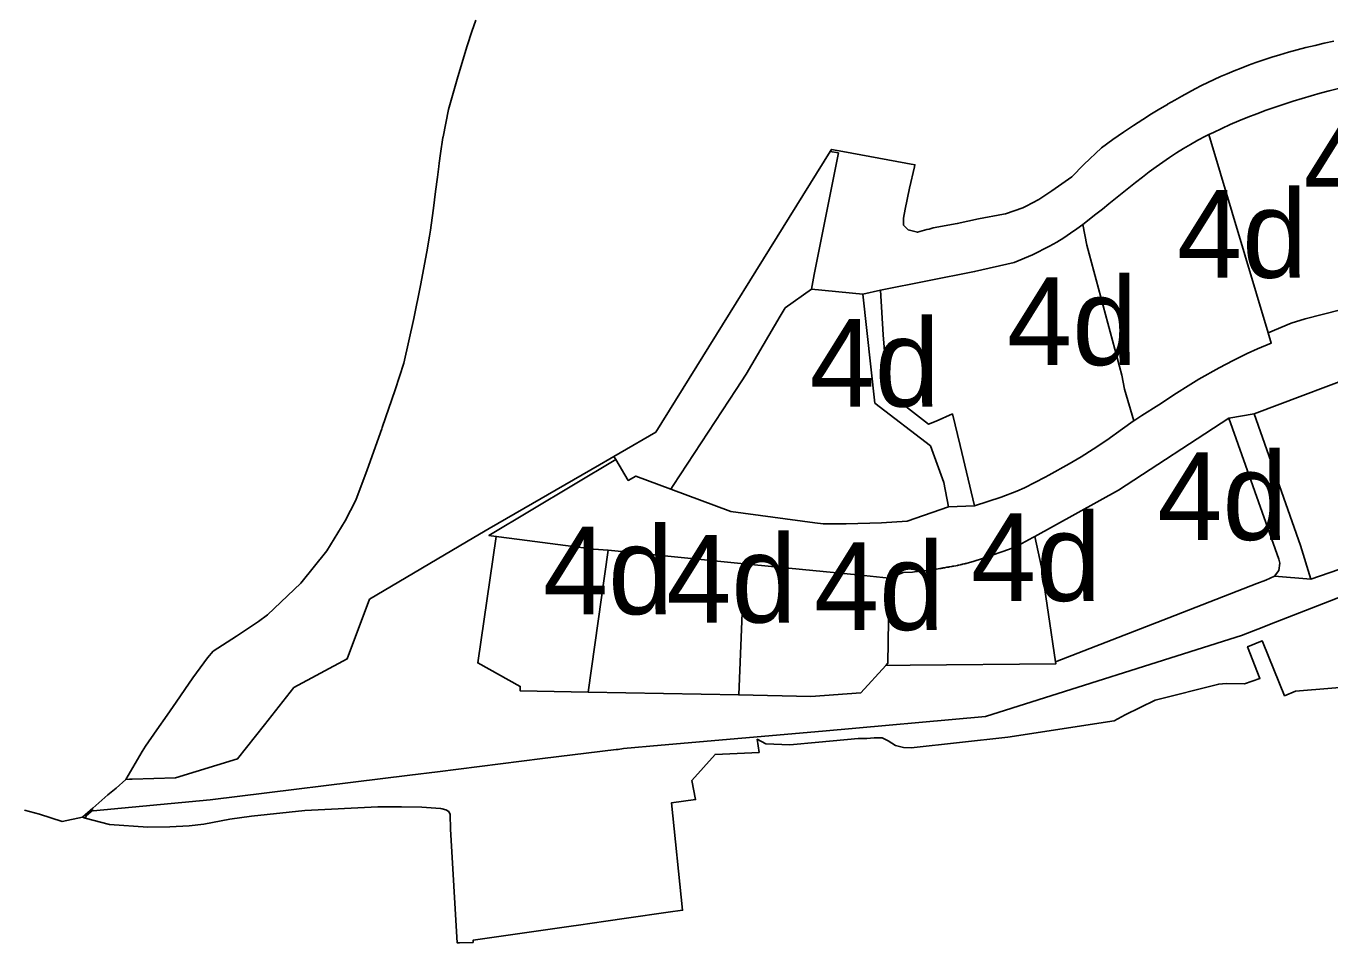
# Model space of a CAD drawing. Extents: x 598968 to 613553, y 4409678 to 4430833.
# Drawn here: x 608772.4 to 608951, y 4416701.2 to 4416826.8 of the extents above; entities that cross this region are included whole.
import ezdxf

# ---------------------------------------------------------------- set-up
doc = ezdxf.new("R2010")
doc.units = 0
for name, color, linetype in [('1', 7, 'Continuous'), ('4d. Sector de consolidació - ANNEX III A', 7, 'Continuous'), ('4e. Sector de consolidació - ANNEX III A', 7, 'Continuous'), ('Sòl Rústic Protegit', 7, 'Continuous')]:
    doc.layers.add(name, color=color, linetype=linetype)

msp = doc.modelspace()

# ---------------------------------------------------------------- linework, layer by layer
at = {"layer": '1'}
for points in [[(608772.1269, 4416719.4322), (608774.1868, 4416718.8624), (608777.278, 4416717.8813), (608780.0767, 4416718.4426), (608781.5038, 4416719.6939), (608783.5626, 4416721.4988), (608784.7165, 4416722.4426), (608785.9965, 4416723.6326), (608788.2652, 4416727.4682), (608788.7352, 4416728.1674), (608790.2494, 4416730.42), (608791.6659, 4416732.4402), (608792.8978, 4416734.1972), (608794.1028, 4416735.9354), (608794.1053, 4416735.9389), (608795.1962, 4416737.5126), (608797.1998, 4416740.2677), (608797.9961, 4416741.2026), (608801.1858, 4416743.2368), (608804.1841, 4416745.2237), (608805.4259, 4416746.1626), (608809.9858, 4416750.4727), (608813.5649, 4416754.9017), (608816.0598, 4416759.0159), (608817.5155, 4416761.8527), (608819.0935, 4416766.0122), (608821.0832, 4416771.5986), (608821.1525, 4416771.7963), (608822.9205, 4416776.958), (608824.0898, 4416780.5869), (608825.4852, 4416786.7224), (608826.3636, 4416791.2517), (608826.9605, 4416794.3733), (608827.335, 4416796.3322), (608827.5238, 4416797.4718), (608827.6043, 4416797.9894), (608827.7319, 4416798.809), (608827.9938, 4416800.4916), (608828.1613, 4416801.8426), (608828.4438, 4416804.1216), (608828.6966, 4416806.0829), (608828.8811, 4416807.5143), (608828.9402, 4416807.9731), (608829.1398, 4416809.3144), (608829.4636, 4416811.4918), (608829.4878, 4416811.6127), (608830.2352, 4416815.3466), (608831.1456, 4416818.5422), (608831.4279, 4416819.4924), (608832.3377, 4416822.5556), (608832.7911, 4416824.0515), (608833.3948, 4416826.0216), (608833.9459, 4416827.5813)], [(608951.4804, 4416824.7125), (608950.1907, 4416824.4167), (608948.9237, 4416824.1165), (608947.681, 4416823.8102), (608946.4649, 4416823.4957), (608945.2772, 4416823.1712), (608944.1197, 4416822.8353), (608942.9931, 4416822.4887), (608941.8974, 4416822.1323), (608940.8332, 4416821.7673), (608939.8006, 4416821.3946), (608938.8001, 4416821.0153), (608937.8321, 4416820.6303), (608936.8967, 4416820.2407), (608935.9926, 4416819.8468), (608935.1115, 4416819.4449), (608934.243, 4416819.0309), (608933.377, 4416818.6002), (608932.5035, 4416818.1485), (608931.612, 4416817.6715), (608930.6925, 4416817.1648), (608929.7348, 4416816.624), (608928.7291, 4416816.0438), (608928.7243, 4416816.0409), (608927.6673, 4416815.4156), (608926.5418, 4416814.73), (608925.3448, 4416813.9773), (608924.0683, 4416813.1482), (608922.7049, 4416812.233), (608921.2467, 4416811.2222), (608919.6861, 4416810.1064), (608917.2572, 4416807.7918), (608915.6, 4416806.1369), (608912.8566, 4416804.2171), (608911.1059, 4416803.0038), (608909.3574, 4416802.1247), (608908.8848, 4416801.8871), (608906.5318, 4416801.0655), (608906.2486, 4416801.0134), (608902.8334, 4416800.3857), (608899.9187, 4416799.7106), (608896.6131, 4416799.137), (608896.042, 4416798.9765), (608895.7418, 4416798.8922), (608894.446, 4416798.528), (608893.5399, 4416798.7832), (608893.2068, 4416798.877), (608892.5641, 4416799.5138), (608892.5554, 4416800.4812), (608892.7695, 4416801.7035), (608893.3792, 4416804.5443), (608894.051, 4416807.4879), (608894.1153, 4416807.7695), (608884.2582, 4416809.5812), (608882.6702, 4416809.873), (608882.4992, 4416809.5981), (608883.6311, 4416809.3922), (608880.324, 4416792.7387), (608879.9496, 4416790.7288), (608886.9967, 4416790.0604), (608889.3762, 4416790.5842), (608902.2761, 4416793.1465), (608907.6945, 4416794.3815), (608910.2205, 4416795.4517), (608912.5633, 4416796.6218), (608913.553, 4416797.1967), (608914.5014, 4416797.7872), (608915.4168, 4416798.394), (608916.3076, 4416799.0176), (608917.0994, 4416799.5982), (608918.9134, 4416800.9956), (608919.7872, 4416801.6927), (608920.6756, 4416802.4088), (608921.5777, 4416803.1388), (608922.4911, 4416803.8767), (608923.4133, 4416804.6166), (608924.3417, 4416805.3525), (608925.274, 4416806.0783), (608926.2075, 4416806.788), (608927.1397, 4416807.4757), (608928.0696, 4416808.1368), (608929.0022, 4416808.7726), (608929.9437, 4416809.3856), (608930.9007, 4416809.9787), (608931.8795, 4416810.5546), (608932.8865, 4416811.1158), (608933.9282, 4416811.6653), (608934.3839, 4416811.8927), (608935.0109, 4416812.2055), (608936.1386, 4416812.7385), (608937.3059, 4416813.2626), (608938.5052, 4416813.7756), (608939.7286, 4416814.2749), (608940.9685, 4416814.7581), (608942.2171, 4416815.2229), (608943.4665, 4416815.6669), (608944.7092, 4416816.0877), (608945.9396, 4416816.4839), (608947.1627, 4416816.8585), (608948.3856, 4416817.2152), (608949.6155, 4416817.5579), (608950.8594, 4416817.8905), (608952.1246, 4416818.2169)], [(608952.3914, 4416787.8924), (608947.5751, 4416786.6941), (608945.6632, 4416786.0907), (608942.4861, 4416784.7806), (608942.9156, 4416783.3435), (608941.0397, 4416782.5557), (608939.6208, 4416781.9181), (608937.7203, 4416780.9875), (608935.7677, 4416779.9539), (608933.0234, 4416778.405), (608931.5543, 4416777.5105), (608929.9493, 4416776.4836), (608927.5106, 4416774.9183), (608925.1984, 4416773.4305), (608924.1017, 4416772.7225), (608924.0276, 4416772.6746), (608922.5532, 4416771.6358), (608920.4, 4416770.0777), (608918.5365, 4416768.8358), (608916.8798, 4416767.7917), (608915.2277, 4416766.8154), (608912.4636, 4416765.2709), (608911.9469, 4416764.9961), (608909.115, 4416763.5398), (608908.0688, 4416763.0655), (608905.9123, 4416762.2662), (608902.2661, 4416761.0983), (608898.7076, 4416760.9479), (608893.0631, 4416758.9732), (608889.5366, 4416758.7517), (608884.7172, 4416758.6162), (608881.5562, 4416758.6258), (608880.4158, 4416758.7648), (608868.8901, 4416760.2904), (608860.6573, 4416763.3686), (608855.8995, 4416765.1475), (608854.8331, 4416764.562), (608853.1296, 4416767.4087), (608835.7619, 4416757.0155), (608836.7649, 4416756.8852), (608839.9396, 4416756.4727), (608848.3459, 4416755.3803), (608850.0933, 4416755.1533), (608852.0863, 4416755.013), (608870.7204, 4416753.1608), (608886.2672, 4416751.6154), (608890.5807, 4416751.1867), (608892.5218, 4416751.93), (608893.7635, 4416752.0136), (608894.0778, 4416752.0381), (608895.3473, 4416752.1769), (608895.6754, 4416752.2237), (608895.8598, 4416752.25), (608896.0624, 4416752.2789), (608896.2844, 4416752.3106), (608896.4101, 4416752.3285), (608896.6837, 4416752.3675), (608896.8703, 4416752.3941), (608897.0905, 4416752.4255), (608897.2918, 4416752.4542), (608897.5345, 4416752.4888), (608897.6556, 4416752.5098), (608897.7766, 4416752.5314), (608897.8822, 4416752.5497), (608897.9877, 4416752.5686), (608898.0875, 4416752.5859), (608898.1872, 4416752.6038), (608898.5053, 4416752.6598), (608898.5884, 4416752.6744), (608898.7061, 4416752.6952), (608898.8071, 4416752.713), (608898.9068, 4416752.7306), (608899.1898, 4416752.7805), (608899.321, 4416752.8032), (608899.4521, 4416752.8267), (608899.7347, 4416752.8765), (608899.9295, 4416752.9214), (608900.0231, 4416752.9434), (608900.0868, 4416752.9578), (608900.1503, 4416752.9728), (608900.3384, 4416753.0164), (608900.4062, 4416753.0317), (608900.4737, 4416753.0478), (608900.5496, 4416753.065), (608900.6252, 4416753.083), (608900.8135, 4416753.1266), (608900.8854, 4416753.1429), (608900.957, 4416753.1599), (608901.0338, 4416753.1773), (608901.1102, 4416753.1954), (608902.2135, 4416753.5114), (608904.2299, 4416754.1517), (608904.4538, 4416754.2276), (608904.6775, 4416754.3041), (608905.8762, 4416754.7287), (608907.0747, 4416755.1541), (608908.257, 4416755.6532), (608910.2779, 4416756.7254), (608910.5517, 4416756.8776), (608922, 4416763.2422), (608937.0981, 4416773.0849), (608940.5871, 4416773.6525), (608957.0885, 4416779.8692)], [(608963.7088, 4416756.3476), (608948.3247, 4416751.0557), (608943.3604, 4416751.4405), (608942.1601, 4416750.9164), (608940.9586, 4416750.4524), (608928.8964, 4416745.7601), (608913.3729, 4416739.7251), (608913.4156, 4416739.4346), (608893.4692, 4416739.2606), (608890.123, 4416739.2315), (608886.6917, 4416735.4897), (608879.8487, 4416734.9891), (608869.9809, 4416735.183), (608849.3576, 4416735.588), (608840.0275, 4416735.7714), (608840.0389, 4416736.3495), (608834.2364, 4416739.5802), (608836.7649, 4416756.8852), (608835.7619, 4416757.0155), (608853.1296, 4416767.4087), (608852.8729, 4416767.8378), (608853.7182, 4416768.3436), (608850.8817, 4416766.7035), (608835.8117, 4416757.9901), (608833.6903, 4416756.7363), (608819.4057, 4416748.2931), (608816.3357, 4416740.1132), (608809.0459, 4416736.213), (608804.9981, 4416731.0889), (608801.3361, 4416726.4531), (608792.8263, 4416723.8228), (608786.9091, 4416723.658), (608786.5185, 4416723.6471), (608785.9965, 4416723.6326), (608784.7165, 4416722.4426), (608783.5626, 4416721.4988), (608781.5038, 4416719.6939), (608780.0767, 4416718.4426), (608780.4552, 4416718.3431), (608780.6244, 4416718.6942), (608781.5101, 4416719.4005), (608781.5633, 4416719.3473), (608797.5832, 4416720.8086), (608824.9386, 4416724.2002), (608828.7245, 4416724.6696), (608843.0889, 4416726.4927), (608853.1987, 4416727.7048), (608853.4782, 4416727.7433), (608854.181, 4416727.84), (608859.332, 4416728.2953), (608881.4431, 4416730.2498), (608903.7865, 4416732.2249), (608903.7939, 4416732.2272), (608938.9997, 4416743.3891), (608939.0739, 4416743.4179), (608941.0643, 4416744.1909), (608943.4938, 4416745.1345), (608950.9096, 4416748.0147), (608959.5132, 4416751.3932)], [(608959.5132, 4416751.3932), (608950.9096, 4416748.0147), (608943.4938, 4416745.1345), (608941.0643, 4416744.1909), (608939.0739, 4416743.4179), (608938.9997, 4416743.3891), (608903.7939, 4416732.2272), (608903.7865, 4416732.2249), (608881.4431, 4416730.2498), (608859.332, 4416728.2953), (608854.181, 4416727.84), (608853.4782, 4416727.7433), (608853.1987, 4416727.7048), (608843.0889, 4416726.4927), (608828.7245, 4416724.6696), (608824.9386, 4416724.2002), (608797.5832, 4416720.8086), (608781.5633, 4416719.3473), (608781.5101, 4416719.4005), (608780.6244, 4416718.6942), (608780.4552, 4416718.3431), (608783.7665, 4416717.4727), (608789.0365, 4416717.0829), (608792.0364, 4416717.113), (608794.7063, 4416717.2931), (608796.6963, 4416717.5132), (608800.2862, 4416718.1632), (608803.2561, 4416718.6034), (608810.5559, 4416719.3536), (608820.5557, 4416719.8839), (608823.7815, 4416719.8625), (608826.5656, 4416719.8441), (608829.1255, 4416719.6642), (608829.344, 4416719.6103), (608829.8554, 4416719.4842), (608830.2454, 4416719.2542), (608830.4354, 4416718.8143), (608830.4854, 4416716.8243), (608831.4156, 4416701.2448), (608831.7296, 4416701.2535), (608833.5855, 4416701.3048), (608833.6055, 4416701.6348), (608847.0246, 4416703.5458), (608848.0212, 4416703.6877), (608851.7781, 4416704.2228), (608854.5892, 4416704.6232), (608854.5935, 4416704.6238), (608860.2948, 4416705.4356), (608862.2948, 4416705.7257), (608860.7648, 4416720.4153), (608864.0647, 4416720.8654), (608863.5546, 4416723.4853), (608866.7346, 4416727.0553), (608872.7744, 4416727.3255), (608872.5144, 4416729.1354), (608873.6844, 4416728.5155), (608876.9744, 4416728.3656), (608880.9675, 4416728.728), (608886.3441, 4416729.216), (608887.5341, 4416729.216), (608888.544, 4416729.306), (608889.604, 4416729.296), (608890.464, 4416728.9261), (608891.464, 4416728.2762), (608892.544, 4416727.9962), (608893.584, 4416727.9362), (608906.8436, 4416729.4266), (608921.4033, 4416731.657), (608922.9232, 4416732.487), (608927.0132, 4416734.4772), (608935.723, 4416736.6774), (608936.7629, 4416736.7674), (608939.2428, 4416736.6976), (608941.3628, 4416737.4376), (608939.6928, 4416741.7874), (608941.7028, 4416742.5774), (608941.8204, 4416742.2879), (608944.7488, 4416735.0756), (608946.2527, 4416735.7078), (608969.4922, 4416737.6286)]]:
    msp.add_lwpolyline(points, dxfattribs=at)
for points in [[(608879.9496, 4416790.7288), (608880.324, 4416792.7387), (608883.6311, 4416809.3922), (608882.4992, 4416809.5981), (608858.6023, 4416771.1676), (608853.7182, 4416768.3436), (608852.8729, 4416767.8378), (608853.1296, 4416767.4087), (608854.8331, 4416764.562), (608855.8995, 4416765.1475), (608860.6573, 4416763.3686), (608860.9954, 4416763.8828), (608869.632, 4416777.0167), (608870.9958, 4416779.0906), (608875.6758, 4416787.0531), (608876.3367, 4416788.1776)], [(608902.2661, 4416761.0983), (608900.2939, 4416769.3241), (608899.252, 4416773.6697), (608897.0047, 4416772.6547), (608895.972, 4416772.272), (608890.4002, 4416776.5931), (608889.7582, 4416784.4982), (608889.3762, 4416790.5842), (608886.9967, 4416790.0604), (608888.6381, 4416775.1417), (608896.2401, 4416769.2743), (608898.0803, 4416764.2741), (608898.7076, 4416760.9479)], [(608948.3247, 4416751.0557), (608946.9199, 4416755.6304), (608940.5871, 4416773.6525), (608937.0981, 4416773.0849), (608943.9824, 4416753.7782), (608944.0826, 4416753.2109), (608943.9755, 4416752.2104), (608943.3604, 4416751.4405)]]:
    msp.add_lwpolyline(points, close=True, dxfattribs=at)
at = {"layer": '4d. Sector de consolidació - ANNEX III A'}
for points in [[(608942.4861, 4416784.7806), (608934.3839, 4416811.8927), (608933.9282, 4416811.6653), (608932.8865, 4416811.1158), (608931.8795, 4416810.5546), (608930.9007, 4416809.9787), (608929.9437, 4416809.3856), (608929.0022, 4416808.7726), (608928.0696, 4416808.1368), (608927.1397, 4416807.4757), (608926.2075, 4416806.788), (608925.274, 4416806.0783), (608924.3417, 4416805.3525), (608923.4133, 4416804.6166), (608922.4911, 4416803.8767), (608921.5777, 4416803.1388), (608920.6756, 4416802.4088), (608919.7872, 4416801.6927), (608918.9134, 4416800.9956), (608917.0994, 4416799.5982), (608917.6645, 4416796.7725), (608922.4513, 4416778.9458), (608922.8025, 4416777.0435), (608924.1017, 4416772.7225), (608925.1984, 4416773.4305), (608927.5106, 4416774.9183), (608929.9493, 4416776.4836), (608931.5543, 4416777.5105), (608933.0234, 4416778.405), (608935.7677, 4416779.9539), (608937.7203, 4416780.9875), (608939.6208, 4416781.9181), (608941.0397, 4416782.5557), (608942.9156, 4416783.3435)], [(608924.1017, 4416772.7225), (608922.8025, 4416777.0435), (608922.4513, 4416778.9458), (608917.6645, 4416796.7725), (608917.0994, 4416799.5982), (608916.3076, 4416799.0176), (608915.4168, 4416798.394), (608914.5014, 4416797.7872), (608913.553, 4416797.1967), (608912.5633, 4416796.6218), (608910.2205, 4416795.4517), (608907.6945, 4416794.3815), (608902.2761, 4416793.1465), (608889.3762, 4416790.5842), (608889.7582, 4416784.4982), (608890.4002, 4416776.5931), (608895.972, 4416772.272), (608897.0047, 4416772.6547), (608899.252, 4416773.6697), (608900.2939, 4416769.3241), (608902.2661, 4416761.0983), (608905.9123, 4416762.2662), (608908.0688, 4416763.0655), (608909.115, 4416763.5398), (608911.9469, 4416764.9961), (608912.4636, 4416765.2709), (608915.2277, 4416766.8154), (608916.8798, 4416767.7917), (608918.5365, 4416768.8358), (608920.4, 4416770.0777), (608922.5532, 4416771.6358), (608924.0276, 4416772.6746)], [(608886.9967, 4416790.0604), (608879.9496, 4416790.7288), (608876.3367, 4416788.1776), (608875.6758, 4416787.0531), (608870.9958, 4416779.0906), (608869.632, 4416777.0167), (608860.9954, 4416763.8828), (608860.6573, 4416763.3686), (608868.8901, 4416760.2904), (608880.4158, 4416758.7648), (608881.5562, 4416758.6258), (608884.7172, 4416758.6162), (608889.5366, 4416758.7517), (608893.0631, 4416758.9732), (608898.7076, 4416760.9479), (608898.0803, 4416764.2741), (608896.2401, 4416769.2743), (608888.6381, 4416775.1417)], [(608965.8758, 4416780.8999), (608963.787, 4416781.2229), (608959.629, 4416779.6886), (608959.4125, 4416780.7447), (608957.0885, 4416779.8692), (608940.5871, 4416773.6525), (608946.9199, 4416755.6304), (608948.3247, 4416751.0557), (608963.7088, 4416756.3476)], [(608943.3604, 4416751.4405), (608943.9755, 4416752.2104), (608944.0826, 4416753.2109), (608943.9824, 4416753.7782), (608937.0981, 4416773.0849), (608922, 4416763.2422), (608910.5517, 4416756.8776), (608911.4656, 4416752.6998), (608913.3729, 4416739.7251), (608928.8964, 4416745.7601), (608940.9586, 4416750.4524), (608942.1601, 4416750.9164)], [(608852.0863, 4416755.013), (608850.0933, 4416755.1533), (608848.3459, 4416755.3803), (608839.9396, 4416756.4727), (608836.7649, 4416756.8852), (608834.2364, 4416739.5802), (608840.0389, 4416736.3495), (608840.0275, 4416735.7714), (608849.3576, 4416735.588)], [(608913.3729, 4416739.7251), (608911.4656, 4416752.6998), (608910.5517, 4416756.8776), (608910.2779, 4416756.7254), (608908.257, 4416755.6532), (608907.0747, 4416755.1541), (608905.8762, 4416754.7287), (608904.6775, 4416754.3041), (608904.4538, 4416754.2276), (608904.2299, 4416754.1517), (608902.2135, 4416753.5114), (608901.1102, 4416753.1954), (608901.0338, 4416753.1773), (608900.957, 4416753.1599), (608900.8854, 4416753.1429), (608900.8135, 4416753.1266), (608900.6252, 4416753.083), (608900.5496, 4416753.065), (608900.4737, 4416753.0478), (608900.4062, 4416753.0317), (608900.3384, 4416753.0164), (608900.1503, 4416752.9728), (608900.0868, 4416752.9578), (608900.0231, 4416752.9434), (608899.9295, 4416752.9214), (608899.7347, 4416752.8765), (608899.4521, 4416752.8267), (608899.321, 4416752.8032), (608899.1898, 4416752.7805), (608898.9068, 4416752.7306), (608898.8071, 4416752.713), (608898.7061, 4416752.6952), (608898.5884, 4416752.6744), (608898.5053, 4416752.6598), (608898.1872, 4416752.6038), (608898.0875, 4416752.5859), (608897.9877, 4416752.5686), (608897.8822, 4416752.5497), (608897.7766, 4416752.5314), (608897.6556, 4416752.5098), (608897.5345, 4416752.4888), (608897.2918, 4416752.4542), (608897.0905, 4416752.4255), (608896.8703, 4416752.3941), (608896.6837, 4416752.3675), (608896.4101, 4416752.3285), (608896.2844, 4416752.3106), (608896.0624, 4416752.2789), (608895.8598, 4416752.25), (608895.6754, 4416752.2237), (608895.3473, 4416752.1769), (608894.0778, 4416752.0381), (608893.7635, 4416752.0136), (608892.5218, 4416751.93), (608890.5807, 4416751.1867), (608890.4102, 4416739.5447), (608890.123, 4416739.2315), (608893.4692, 4416739.2606), (608913.4156, 4416739.4346)], [(608870.7204, 4416753.1608), (608852.0863, 4416755.013), (608849.3576, 4416735.588), (608869.9809, 4416735.183)], [(608890.5807, 4416751.1867), (608886.2672, 4416751.6154), (608870.7204, 4416753.1608), (608869.9809, 4416735.183), (608879.8487, 4416734.9891), (608886.6917, 4416735.4897), (608890.123, 4416739.2315), (608890.4102, 4416739.5447)]]:
    msp.add_lwpolyline(points, close=True, dxfattribs=at)
at = {"layer": '4e. Sector de consolidació - ANNEX III A'}
msp.add_lwpolyline([(608952.1246, 4416818.2169), (608950.8594, 4416817.8905), (608949.6155, 4416817.5579), (608948.3856, 4416817.2152), (608947.1627, 4416816.8585), (608945.9396, 4416816.4839), (608944.7092, 4416816.0877), (608943.4665, 4416815.6669), (608942.2171, 4416815.2229), (608940.9685, 4416814.7581), (608939.7286, 4416814.2749), (608938.5052, 4416813.7756), (608937.3059, 4416813.2626), (608936.1386, 4416812.7385), (608935.0109, 4416812.2055), (608934.3839, 4416811.8927), (608942.4861, 4416784.7806), (608945.6632, 4416786.0907), (608947.5751, 4416786.6941), (608952.3914, 4416787.8924)], dxfattribs=at)
at = {"layer": 'Sòl Rústic Protegit'}
msp.add_lwpolyline([(608833.9459, 4416827.5813), (608833.3948, 4416826.0216), (608832.7911, 4416824.0515), (608832.3377, 4416822.5556), (608831.4279, 4416819.4924), (608831.1456, 4416818.5422), (608830.2352, 4416815.3466), (608829.4878, 4416811.6127), (608829.4636, 4416811.4918), (608829.1398, 4416809.3144), (608828.9402, 4416807.9731), (608828.8811, 4416807.5143), (608828.6966, 4416806.0829), (608828.4438, 4416804.1216), (608828.1613, 4416801.8426), (608827.9938, 4416800.4916), (608827.7319, 4416798.809), (608827.6043, 4416797.9894), (608827.5238, 4416797.4718), (608827.335, 4416796.3322), (608826.9605, 4416794.3733), (608826.3636, 4416791.2517), (608825.4852, 4416786.7224), (608824.0898, 4416780.5869), (608822.9205, 4416776.958), (608821.1525, 4416771.7963), (608821.0832, 4416771.5986), (608819.0935, 4416766.0122), (608817.5155, 4416761.8527), (608816.0598, 4416759.0159), (608813.5649, 4416754.9017), (608809.9858, 4416750.4727), (608805.4259, 4416746.1626), (608804.1841, 4416745.2237), (608801.1858, 4416743.2368), (608797.9961, 4416741.2026), (608797.1998, 4416740.2677), (608795.1962, 4416737.5126), (608794.1053, 4416735.9389), (608794.1028, 4416735.9354), (608792.8978, 4416734.1972), (608791.6659, 4416732.4402), (608790.2494, 4416730.42), (608788.7352, 4416728.1674), (608788.2652, 4416727.4682), (608785.9965, 4416723.6326), (608786.5185, 4416723.6471), (608786.9091, 4416723.658), (608792.8263, 4416723.8228), (608801.3361, 4416726.4531), (608804.9981, 4416731.0889), (608809.0459, 4416736.213), (608816.3357, 4416740.1132), (608819.4057, 4416748.2931), (608833.6903, 4416756.7363), (608835.8117, 4416757.9901), (608850.8817, 4416766.7035), (608853.7182, 4416768.3436), (608858.6023, 4416771.1676), (608882.4992, 4416809.5981), (608882.6702, 4416809.873), (608884.2582, 4416809.5812), (608894.1153, 4416807.7695), (608894.051, 4416807.4879), (608893.3792, 4416804.5443), (608892.7695, 4416801.7035), (608892.5554, 4416800.4812), (608892.5641, 4416799.5138), (608893.2068, 4416798.877), (608893.5399, 4416798.7832), (608894.446, 4416798.528), (608895.7418, 4416798.8922), (608896.042, 4416798.9765), (608896.6131, 4416799.137), (608899.9187, 4416799.7106), (608902.8334, 4416800.3857), (608906.2486, 4416801.0134), (608906.5318, 4416801.0655), (608908.8848, 4416801.8871), (608909.3574, 4416802.1247), (608911.1059, 4416803.0038), (608912.8566, 4416804.2171), (608915.6, 4416806.1369), (608917.2572, 4416807.7918), (608919.6861, 4416810.1064), (608921.2467, 4416811.2222), (608922.7049, 4416812.233), (608924.0683, 4416813.1482), (608925.3448, 4416813.9773), (608926.5418, 4416814.73), (608927.6673, 4416815.4156), (608928.7243, 4416816.0409), (608928.7291, 4416816.0438), (608929.7348, 4416816.624), (608930.6925, 4416817.1648), (608931.612, 4416817.6715), (608932.5035, 4416818.1485), (608933.377, 4416818.6002), (608934.243, 4416819.0309), (608935.1115, 4416819.4449), (608935.9926, 4416819.8468), (608936.8967, 4416820.2407), (608937.8321, 4416820.6303), (608938.8001, 4416821.0153), (608939.8006, 4416821.3946), (608940.8332, 4416821.7673), (608941.8974, 4416822.1323), (608942.9931, 4416822.4887), (608944.1197, 4416822.8353), (608945.2772, 4416823.1712), (608946.4649, 4416823.4957), (608947.681, 4416823.8102), (608948.9237, 4416824.1165), (608950.1907, 4416824.4167), (608951.4804, 4416824.7125)], dxfattribs=at)

# ---------------------------------------------------------------- texts
at = {"layer": '4d. Sector de consolidació - ANNEX III A'}
for p in [(608930.0075, 4416792.3076), (608906.739, 4416780.3483), (608879.6825, 4416774.6725), (608927.3172, 4416756.405), (608901.7693, 4416748.0545), (608843.1613, 4416746.2366), (608860.039, 4416745.098), (608880.2808, 4416744.075)]:
    msp.add_text('4d', height=12, dxfattribs=at).set_placement(p)
at = {"layer": '4e. Sector de consolidació - ANNEX III A'}
msp.add_text('4e', height=12, dxfattribs=at).set_placement((608947.3563, 4416802.0353))

doc.saveas('drawing.dxf')
